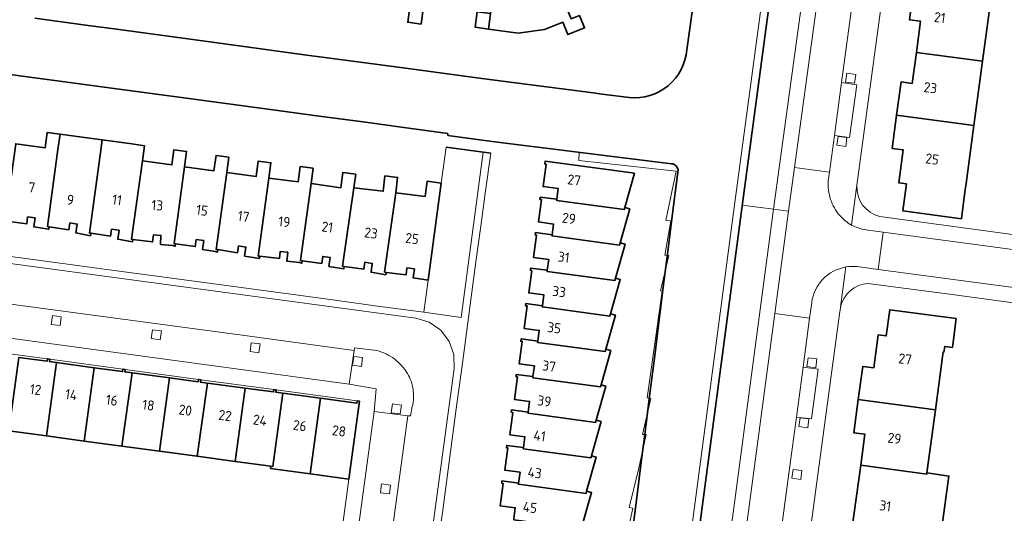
# Model space of a CAD drawing. Extents: x 150256 to 156914, y 461459 to 469481.
# Tile 612 of 656: x 154262 to 154393, y 468196 to 468262. Entities that reach past the tile are written whole.
import ezdxf
from ezdxf.enums import TextEntityAlignment as Align

# ---------------------------------------------------------------- set-up
doc = ezdxf.new("R2010")
doc.units = 0
doc.header["$LTSCALE"] = 0.75
for name, color, linetype, lineweight in [('B-RO-GK-BESCHOEIING-G', 251, 'GK-BESCHOEIING', 35), ('B-RO-GK-KADEMUUR-G', 251, 'CONTINUOUS', 35), ('B-RO-GR-GROENVOORZIENING-GV', 251, 'CONTINUOUS', 18), ('B-RO-OG-BEBOUWING-GV', 6, 'CONTINUOUS', 35), ('B-RO-OG-BEBOUWING-T18', 1, 'CONTINUOUS', 18), ('B-RO-OG-TERREIN_CULTUURSCHEIDING-GV', 251, 'CONTINUOUS', 18), ('B-RO-OG-WATER_SLOOT-GV', 251, 'CONTINUOUS', 18), ('B-RO-VH-VERHARDING_BETONSTRAATSTEEN-GV', 251, 'CONTINUOUS', 18), ('B-RO-VH-VERHARDING_TEGEL-GV', 251, 'CONTINUOUS', 18)]:
    doc.layers.add(name, color=color, linetype=linetype, lineweight=lineweight)
doc.styles.add('NLCS-ISO-M200-T18', font='NLCS-ISO.ttf', dxfattribs={"height": 360})
doc.linetypes.add('GK-BESCHOEIING', pattern='A,30,-5,[1,NLCS.SHX,S=1,R=0,X=0,Y=0],-5', length=40)

msp = doc.modelspace()

# ---------------------------------------------------------------- linework, layer by layer
at = {"layer": 'B-RO-GK-BESCHOEIING-G'}
for points in [[(154378.689, 468389.137), (154358.384, 468237.805), (154340.823, 468105.216), (154328.358, 468092.75)], [(154378.689, 468389.137), (154358.384, 468237.805), (154340.823, 468105.216), (154328.358, 468092.75)], [(154351.654, 468263.492), (154350.951, 468258.433)], [(154351.654, 468263.492), (154350.951, 468258.433)], [(154270.742, 468261.698), (154263.6, 468262.669)], [(154270.742, 468261.698), (154263.6, 468262.669)], [(154274.241, 468261.222), (154270.742, 468261.698)], [(154274.241, 468261.222), (154270.742, 468261.698)], [(154277.843, 468260.731), (154274.241, 468261.222)], [(154277.843, 468260.731), (154274.241, 468261.222)], [(154285.063, 468259.747), (154277.843, 468260.731)], [(154285.063, 468259.747), (154277.843, 468260.731)], [(154292.242, 468258.769), (154285.063, 468259.747)], [(154292.242, 468258.769), (154285.063, 468259.747)], [(154299.381, 468257.798), (154292.242, 468258.769)], [(154299.381, 468257.798), (154292.242, 468258.769)], [(154306.491, 468256.851), (154299.381, 468257.798)], [(154306.491, 468256.851), (154299.381, 468257.798)], [(154313.624, 468255.901), (154306.491, 468256.851)], [(154313.624, 468255.901), (154306.491, 468256.851)], [(154262.263, 468254.847), (154256.611, 468255.612)], [(154262.263, 468254.847), (154256.611, 468255.612)], [(154323.499, 468254.586), (154313.624, 468255.901)], [(154323.499, 468254.586), (154313.624, 468255.901)], [(154267.914, 468254.083), (154262.263, 468254.847)], [(154267.914, 468254.083), (154262.263, 468254.847)], [(154273.545, 468253.321), (154267.914, 468254.083)], [(154273.545, 468253.321), (154267.914, 468254.083)], [(154338.406, 468252.636), (154323.499, 468254.586)], [(154338.406, 468252.636), (154323.499, 468254.586)], [(154279.244, 468252.555), (154273.545, 468253.321)], [(154279.244, 468252.555), (154273.545, 468253.321)], [(154284.893, 468251.796), (154279.244, 468252.555)], [(154284.893, 468251.796), (154279.244, 468252.555)], [(154339.587, 468252.482), (154338.406, 468252.636)], [(154339.587, 468252.482), (154338.406, 468252.636)], [(154343.236, 468252.011), (154339.587, 468252.482)], [(154343.236, 468252.011), (154339.587, 468252.482)], [(154290.516, 468251.041), (154284.893, 468251.796)], [(154290.516, 468251.041), (154284.893, 468251.796)], [(154296.134, 468250.287), (154290.516, 468251.041)], [(154296.134, 468250.287), (154290.516, 468251.041)], [(154301.682, 468249.542), (154296.134, 468250.287)], [(154301.682, 468249.542), (154296.134, 468250.287)], [(154307.562, 468248.752), (154301.682, 468249.542)], [(154307.562, 468248.752), (154301.682, 468249.542)], [(154313.046, 468248.015), (154307.562, 468248.752)], [(154313.046, 468248.015), (154307.562, 468248.752)], [(154318.946, 468247.223), (154313.046, 468248.015)], [(154318.946, 468247.223), (154313.046, 468248.015)], [(154324.858, 468246.122), (154348.875, 468243.146)], [(154324.858, 468246.122), (154348.875, 468243.146)], [(154324.664, 468244.565), (154318.694, 468245.349)], [(154324.664, 468244.565), (154318.694, 468245.349)], [(154348.875, 468243.146), (154349.128, 468243.114), (154349.519, 468242.868), (154349.765, 468242.376), (154349.742, 468242.031)], [(154348.875, 468243.146), (154349.128, 468243.114), (154349.519, 468242.868), (154349.765, 468242.376), (154349.742, 468242.031)], [(154348.998, 468236.135), (154349.742, 468242.031)], [(154348.998, 468236.135), (154349.742, 468242.031)], [(154348.397, 468231.373), (154348.998, 468236.135)], [(154348.397, 468231.373), (154348.998, 468236.135)], [(154347.796, 468226.611), (154348.397, 468231.373)], [(154347.796, 468226.611), (154348.397, 468231.373)], [(154347.195, 468221.849), (154347.796, 468226.611)], [(154347.195, 468221.849), (154347.796, 468226.611)], [(154346.594, 468217.088), (154347.195, 468221.849)], [(154346.594, 468217.088), (154347.195, 468221.849)], [(154345.993, 468212.326), (154346.594, 468217.088)], [(154345.993, 468212.326), (154346.594, 468217.088)], [(154345.392, 468207.564), (154345.993, 468212.326)], [(154345.392, 468207.564), (154345.993, 468212.326)], [(154344.791, 468202.802), (154345.392, 468207.564)], [(154344.791, 468202.802), (154345.392, 468207.564)], [(154344.186, 468198.041), (154344.791, 468202.802)], [(154344.186, 468198.041), (154344.791, 468202.802)], [(154343.58, 468193.28), (154344.186, 468198.041)], [(154343.58, 468193.28), (154344.186, 468198.041)]]:
    msp.add_lwpolyline(points, dxfattribs=at)
msp.add_lwpolyline([(154343.236, 468252.011, 0.4171301), (154350.951, 468258.433)], format="xyb", dxfattribs=at)
msp.add_lwpolyline([(154343.236, 468252.011, 0.4171301), (154350.951, 468258.433)], format="xyb", dxfattribs=at)
at = {"layer": 'B-RO-GK-KADEMUUR-G'}
for points in [[(154318.946, 468247.223), (154318.908, 468246.921)], [(154318.946, 468247.223), (154318.908, 468246.921)], [(154318.908, 468246.921), (154324.858, 468246.122)], [(154318.908, 468246.921), (154324.858, 468246.122)]]:
    msp.add_lwpolyline(points, dxfattribs=at)
at = {"layer": 'B-RO-GR-GROENVOORZIENING-GV'}
for points in [[(154372.224, 468254.092), (154373.413, 468253.932), (154373.574, 468255.121), (154372.385, 468255.281)], [(154372.224, 468254.092), (154373.413, 468253.932), (154373.574, 468255.121), (154372.385, 468255.281)], [(154371.039, 468245.62), (154372.228, 468245.46), (154372.388, 468246.649), (154371.199, 468246.809)], [(154371.039, 468245.62), (154372.228, 468245.46), (154372.388, 468246.649), (154371.199, 468246.809)], [(154266.977, 468221.451), (154267.129, 468222.641), (154265.939, 468222.794), (154265.787, 468221.604)], [(154266.977, 468221.451), (154267.129, 468222.641), (154265.939, 468222.794), (154265.787, 468221.604)], [(154280.389, 468219.556), (154280.542, 468220.746), (154279.352, 468220.898), (154279.199, 468219.708)], [(154280.389, 468219.556), (154280.542, 468220.746), (154279.352, 468220.898), (154279.199, 468219.708)], [(154293.624, 468217.817), (154293.776, 468219.007), (154292.586, 468219.16), (154292.434, 468217.97)], [(154293.624, 468217.817), (154293.776, 468219.007), (154292.586, 468219.16), (154292.434, 468217.97)], [(154307.356, 468215.986), (154307.508, 468217.176), (154306.318, 468217.329), (154306.166, 468216.139)], [(154307.356, 468215.986), (154307.508, 468217.176), (154306.318, 468217.329), (154306.166, 468216.139)], [(154367.029, 468215.949), (154368.218, 468215.789), (154368.378, 468216.978), (154367.189, 468217.138)], [(154367.029, 468215.949), (154368.218, 468215.789), (154368.378, 468216.978), (154367.189, 468217.138)], [(154312.544, 468209.612), (154312.696, 468210.802), (154311.506, 468210.955), (154311.354, 468209.765)], [(154312.544, 468209.612), (154312.696, 468210.802), (154311.506, 468210.955), (154311.354, 468209.765)], [(154365.946, 468207.907), (154367.135, 468207.747), (154367.295, 468208.936), (154366.106, 468209.096)], [(154365.946, 468207.907), (154367.135, 468207.747), (154367.295, 468208.936), (154366.106, 468209.096)], [(154365.022, 468200.981), (154366.211, 468200.82), (154366.371, 468202.009), (154365.182, 468202.169)], [(154365.022, 468200.981), (154366.211, 468200.82), (154366.371, 468202.009), (154365.182, 468202.169)], [(154311.096, 468198.875), (154311.249, 468200.065), (154310.059, 468200.217), (154309.906, 468199.027)], [(154311.096, 468198.875), (154311.249, 468200.065), (154310.059, 468200.217), (154309.906, 468199.027)]]:
    msp.add_lwpolyline(points, close=True, dxfattribs=at)
at = {"layer": 'B-RO-OG-BEBOUWING-GV'}
for points in [[(154315.813, 468265.345), (154314.919, 468265.466), (154315.898, 468272.73), (154315.64, 468272.765), (154312.254, 468273.223), (154312.651, 468276.155), (154308.908, 468276.661), (154308.511, 468273.731), (154308.769, 468273.696), (154307.784, 468266.429), (154308.678, 468266.308), (154314.024, 468265.586), (154313.555, 468262.12), (154315.343, 468261.879)], [(154315.813, 468265.345), (154314.919, 468265.466), (154315.898, 468272.73), (154315.64, 468272.765), (154312.254, 468273.223), (154312.651, 468276.155), (154308.908, 468276.661), (154308.511, 468273.731), (154308.769, 468273.696), (154307.784, 468266.429), (154308.678, 468266.308), (154314.024, 468265.586), (154313.555, 468262.12), (154315.343, 468261.879)], [(154331.833, 468271.345), (154329.472, 468270.384), (154329.083, 468267.468), (154325.277, 468267.973), (154324.656, 468263.296), (154324.379, 468261.21), (154328.342, 468260.674), (154331.883, 468261.125), (154334.331, 468262.126), (154335.014, 468260.453), (154337.235, 468261.361), (154336.553, 468263.036), (154335.437, 468262.578)], [(154331.833, 468271.345), (154329.472, 468270.384), (154329.083, 468267.468), (154325.277, 468267.973), (154324.656, 468263.296), (154324.379, 468261.21), (154328.342, 468260.674), (154331.883, 468261.125), (154334.331, 468262.126), (154335.014, 468260.453), (154337.235, 468261.361), (154336.553, 468263.036), (154335.437, 468262.578)], [(154391.727, 468265.497), (154381.362, 468266.894), (154380.762, 468262.448), (154382.259, 468262.247), (154381.7, 468258.079), (154390.566, 468256.884)], [(154391.727, 468265.497), (154381.362, 468266.894), (154380.762, 468262.448), (154382.259, 468262.247), (154381.7, 468258.079), (154390.566, 468256.884)], [(154324.656, 468263.296), (154322.873, 468263.532), (154322.601, 468261.45), (154324.379, 468261.21)], [(154324.656, 468263.296), (154322.873, 468263.532), (154322.601, 468261.45), (154324.379, 468261.21)], [(154379.048, 468249.659), (154389.403, 468248.263), (154390.566, 468256.884), (154381.7, 468258.079), (154381.141, 468253.909), (154379.645, 468254.109)], [(154379.048, 468249.659), (154389.403, 468248.263), (154390.566, 468256.884), (154381.7, 468258.079), (154381.141, 468253.909), (154379.645, 468254.109)], [(154389.403, 468248.263), (154379.048, 468249.659), (154378.451, 468245.206), (154379.948, 468245.003), (154379.352, 468240.588), (154380.353, 468240.452), (154379.867, 468236.855), (154387.721, 468235.785), (154388.206, 468239.382), (154388.354, 468240.481)], [(154389.403, 468248.263), (154379.048, 468249.659), (154378.451, 468245.206), (154379.948, 468245.003), (154379.352, 468240.588), (154380.353, 468240.452), (154379.867, 468236.855), (154387.721, 468235.785), (154388.206, 468239.382), (154388.354, 468240.481)], [(154265.516, 468234.7), (154265.302, 468234.733), (154266.695, 468245.068), (154266.971, 468247.108), (154265.259, 468247.34), (154264.983, 468245.3), (154261.044, 468245.833), (154259.637, 468235.46), (154259.857, 468235.431), (154262.505, 468235.086), (154262.626, 468236.018), (154263.629, 468235.89), (154263.48, 468234.69), (154265.162, 468234.441), (154265.465, 468234.374)], [(154265.516, 468234.7), (154265.302, 468234.733), (154266.695, 468245.068), (154266.971, 468247.108), (154265.259, 468247.34), (154264.983, 468245.3), (154261.044, 468245.833), (154259.637, 468235.46), (154259.857, 468235.431), (154262.505, 468235.086), (154262.626, 468236.018), (154263.629, 468235.89), (154263.48, 468234.69), (154265.162, 468234.441), (154265.465, 468234.374)], [(154266.695, 468245.068), (154265.302, 468234.733), (154265.516, 468234.7), (154268.142, 468234.29), (154268.286, 468235.218), (154269.283, 468235.063), (154269.097, 468233.868), (154271.072, 468233.502), (154271.12, 468233.828), (154270.91, 468233.859), (154272.346, 468244.304), (154272.624, 468246.344), (154270.92, 468246.574), (154266.971, 468247.108)], [(154266.695, 468245.068), (154265.302, 468234.733), (154265.516, 468234.7), (154268.142, 468234.29), (154268.286, 468235.218), (154269.283, 468235.063), (154269.097, 468233.868), (154271.072, 468233.502), (154271.12, 468233.828), (154270.91, 468233.859), (154272.346, 468244.304), (154272.624, 468246.344), (154270.92, 468246.574), (154266.971, 468247.108)], [(154272.346, 468244.304), (154270.91, 468233.859), (154271.12, 468233.828), (154273.75, 468233.442), (154273.886, 468234.371), (154274.884, 468234.225), (154274.709, 468233.029), (154276.688, 468232.683), (154276.73, 468233.01), (154276.526, 468233.036), (154278.005, 468243.531), (154278.285, 468245.57), (154276.573, 468245.805), (154272.624, 468246.344)], [(154272.346, 468244.304), (154270.91, 468233.859), (154271.12, 468233.828), (154273.75, 468233.442), (154273.886, 468234.371), (154274.884, 468234.225), (154274.709, 468233.029), (154276.688, 468232.683), (154276.73, 468233.01), (154276.526, 468233.036), (154278.005, 468243.531), (154278.285, 468245.57), (154276.573, 468245.805), (154272.624, 468246.344)], [(154282.457, 468232.424), (154282.241, 468232.455), (154283.656, 468242.754), (154283.935, 468244.793), (154282.233, 468245.027), (154281.953, 468242.988), (154278.005, 468243.531), (154276.526, 468233.036), (154276.73, 468233.01), (154279.366, 468232.672), (154279.485, 468233.603), (154280.493, 468233.532), (154280.408, 468232.325), (154282.101, 468232.175), (154282.408, 468232.098)], [(154282.457, 468232.424), (154282.241, 468232.455), (154283.656, 468242.754), (154283.935, 468244.793), (154282.233, 468245.027), (154281.953, 468242.988), (154278.005, 468243.531), (154276.526, 468233.036), (154276.73, 468233.01), (154279.366, 468232.672), (154279.485, 468233.603), (154280.493, 468233.532), (154280.408, 468232.325), (154282.101, 468232.175), (154282.408, 468232.098)], [(154288.107, 468231.632), (154287.884, 468231.668), (154289.3, 468241.985), (154289.574, 468244.025), (154287.872, 468244.255), (154287.595, 468242.216), (154283.656, 468242.754), (154282.241, 468232.455), (154282.457, 468232.424), (154285.092, 468232.047), (154285.225, 468232.977), (154286.219, 468232.84), (154286.061, 468231.642), (154287.746, 468231.398), (154288.051, 468231.306)], [(154288.107, 468231.632), (154287.884, 468231.668), (154289.3, 468241.985), (154289.574, 468244.025), (154287.872, 468244.255), (154287.595, 468242.216), (154283.656, 468242.754), (154282.241, 468232.455), (154282.457, 468232.424), (154285.092, 468232.047), (154285.225, 468232.977), (154286.219, 468232.84), (154286.061, 468231.642), (154287.746, 468231.398), (154288.051, 468231.306)], [(154289.3, 468241.985), (154287.884, 468231.668), (154288.107, 468231.632), (154290.736, 468231.204), (154290.886, 468232.131), (154291.878, 468231.976), (154291.697, 468230.78), (154293.686, 468230.428), (154293.725, 468230.755), (154293.517, 468230.778), (154294.959, 468241.231), (154295.224, 468243.273), (154293.521, 468243.496), (154293.25, 468241.456)], [(154289.3, 468241.985), (154287.884, 468231.668), (154288.107, 468231.632), (154290.736, 468231.204), (154290.886, 468232.131), (154291.878, 468231.976), (154291.697, 468230.78), (154293.686, 468230.428), (154293.725, 468230.755), (154293.517, 468230.778), (154294.959, 468241.231), (154295.224, 468243.273), (154293.521, 468243.496), (154293.25, 468241.456)], [(154333.53, 468238.382), (154333.509, 468238.23), (154342.569, 468237.005), (154342.652, 468237.301), (154343.926, 468241.865), (154331.947, 468243.486), (154331.899, 468243.128), (154332.097, 468243.102), (154331.693, 468240.097), (154333.725, 468239.824)], [(154333.53, 468238.382), (154333.509, 468238.23), (154342.569, 468237.005), (154342.652, 468237.301), (154343.926, 468241.865), (154331.947, 468243.486), (154331.899, 468243.128), (154332.097, 468243.102), (154331.693, 468240.097), (154333.725, 468239.824)], [(154299.401, 468230.142), (154299.188, 468230.171), (154300.624, 468240.512), (154300.863, 468242.55), (154299.152, 468242.765), (154298.892, 468240.724), (154294.959, 468241.231), (154293.517, 468230.778), (154293.725, 468230.755), (154296.373, 468230.462), (154296.476, 468231.397), (154297.475, 468231.292), (154297.355, 468230.089), (154299.048, 468229.89), (154299.355, 468229.816)], [(154299.401, 468230.142), (154299.188, 468230.171), (154300.624, 468240.512), (154300.863, 468242.55), (154299.152, 468242.765), (154298.892, 468240.724), (154294.959, 468241.231), (154293.517, 468230.778), (154293.725, 468230.755), (154296.373, 468230.462), (154296.476, 468231.397), (154297.475, 468231.292), (154297.355, 468230.089), (154299.048, 468229.89), (154299.355, 468229.816)], [(154305.036, 468229.385), (154304.824, 468229.415), (154306.325, 468239.937), (154306.578, 468241.739), (154304.868, 468241.979), (154304.576, 468239.936), (154300.624, 468240.512), (154299.188, 468230.171), (154299.401, 468230.142), (154302.037, 468229.783), (154302.163, 468230.714), (154303.156, 468230.582), (154303, 468229.383), (154304.987, 468229.058)], [(154305.036, 468229.385), (154304.824, 468229.415), (154306.325, 468239.937), (154306.578, 468241.739), (154304.868, 468241.979), (154304.576, 468239.936), (154300.624, 468240.512), (154299.188, 468230.171), (154299.401, 468230.142), (154302.037, 468229.783), (154302.163, 468230.714), (154303.156, 468230.582), (154303, 468229.383), (154304.987, 468229.058)], [(154306.325, 468239.937), (154304.824, 468229.415), (154305.036, 468229.385), (154307.669, 468229.006), (154307.803, 468229.936), (154308.804, 468229.795), (154308.639, 468228.597), (154310.635, 468228.262), (154310.679, 468228.589), (154310.46, 468228.617), (154311.943, 468239.262), (154312.201, 468241.308), (154310.496, 468241.509), (154310.268, 468239.458)], [(154306.325, 468239.937), (154304.824, 468229.415), (154305.036, 468229.385), (154307.669, 468229.006), (154307.803, 468229.936), (154308.804, 468229.795), (154308.639, 468228.597), (154310.635, 468228.262), (154310.679, 468228.589), (154310.46, 468228.617), (154311.943, 468239.262), (154312.201, 468241.308), (154310.496, 468241.509), (154310.268, 468239.458)], [(154316.296, 468227.536), (154318.047, 468240.54), (154316.146, 468240.794), (154315.882, 468238.757), (154311.943, 468239.262), (154310.46, 468228.617), (154310.679, 468228.589), (154313.327, 468228.244), (154313.448, 468229.176), (154314.451, 468229.048), (154314.302, 468227.848)], [(154316.296, 468227.536), (154318.047, 468240.54), (154316.146, 468240.794), (154315.882, 468238.757), (154311.943, 468239.262), (154310.46, 468228.617), (154310.679, 468228.589), (154313.327, 468228.244), (154313.448, 468229.176), (154314.451, 468229.048), (154314.302, 468227.848)], [(154342.652, 468237.301), (154342.569, 468237.005), (154333.509, 468238.23), (154333.53, 468238.382), (154331.3, 468238.681), (154331.259, 468238.374), (154331.457, 468238.347), (154331.053, 468235.342), (154333.085, 468235.069), (154332.89, 468233.627), (154332.869, 468233.474), (154341.927, 468232.249), (154342.011, 468232.547), (154343.305, 468237.113)], [(154342.652, 468237.301), (154342.569, 468237.005), (154333.509, 468238.23), (154333.53, 468238.382), (154331.3, 468238.681), (154331.259, 468238.374), (154331.457, 468238.347), (154331.053, 468235.342), (154333.085, 468235.069), (154332.89, 468233.627), (154332.869, 468233.474), (154341.927, 468232.249), (154342.011, 468232.547), (154343.305, 468237.113)], [(154342.011, 468232.547), (154341.927, 468232.249), (154332.869, 468233.474), (154332.89, 468233.627), (154330.66, 468233.926), (154330.619, 468233.618), (154330.817, 468233.591), (154330.413, 468230.586), (154332.445, 468230.313), (154332.25, 468228.871), (154332.229, 468228.718), (154341.287, 468227.492), (154341.373, 468227.797), (154342.665, 468232.364)], [(154342.011, 468232.547), (154341.927, 468232.249), (154332.869, 468233.474), (154332.89, 468233.627), (154330.66, 468233.926), (154330.619, 468233.618), (154330.817, 468233.591), (154330.413, 468230.586), (154332.445, 468230.313), (154332.25, 468228.871), (154332.229, 468228.718), (154341.287, 468227.492), (154341.373, 468227.797), (154342.665, 468232.364)], [(154331.61, 468224.116), (154331.589, 468223.961), (154340.646, 468222.735), (154340.733, 468223.042), (154342.026, 468227.609), (154341.373, 468227.797), (154341.287, 468227.492), (154332.229, 468228.718), (154332.25, 468228.871), (154330.02, 468229.17), (154329.979, 468228.862), (154330.177, 468228.836), (154329.773, 468225.831), (154331.805, 468225.558)], [(154331.61, 468224.116), (154331.589, 468223.961), (154340.646, 468222.735), (154340.733, 468223.042), (154342.026, 468227.609), (154341.373, 468227.797), (154341.287, 468227.492), (154332.229, 468228.718), (154332.25, 468228.871), (154330.02, 468229.17), (154329.979, 468228.862), (154330.177, 468228.836), (154329.773, 468225.831), (154331.805, 468225.558)], [(154340.091, 468218.279), (154341.383, 468222.846), (154340.733, 468223.042), (154340.646, 468222.735), (154331.589, 468223.961), (154331.61, 468224.116), (154329.38, 468224.415), (154329.339, 468224.107), (154329.537, 468224.08), (154329.133, 468221.075), (154331.165, 468220.802), (154330.97, 468219.36), (154330.949, 468219.205), (154340.006, 468217.979)], [(154340.091, 468218.279), (154341.383, 468222.846), (154340.733, 468223.042), (154340.646, 468222.735), (154331.589, 468223.961), (154331.61, 468224.116), (154329.38, 468224.415), (154329.339, 468224.107), (154329.537, 468224.08), (154329.133, 468221.075), (154331.165, 468220.802), (154330.97, 468219.36), (154330.949, 468219.205), (154340.006, 468217.979)], [(154373.907, 468211.542), (154384.241, 468210.138), (154385.288, 468217.918), (154385.397, 468217.903), (154385.498, 468218.658), (154386.528, 468218.52), (154387.044, 468222.386), (154378.123, 468223.575), (154377.654, 468220.057), (154376.593, 468220.198), (154375.994, 468215.783), (154374.505, 468215.986)], [(154373.907, 468211.542), (154384.241, 468210.138), (154385.288, 468217.918), (154385.397, 468217.903), (154385.498, 468218.658), (154386.528, 468218.52), (154387.044, 468222.386), (154378.123, 468223.575), (154377.654, 468220.057), (154376.593, 468220.198), (154375.994, 468215.783), (154374.505, 468215.986)], [(154340.091, 468218.279), (154340.006, 468217.979), (154330.949, 468219.205), (154330.97, 468219.36), (154328.74, 468219.659), (154328.699, 468219.351), (154328.897, 468219.325), (154328.493, 468216.32), (154330.525, 468216.047), (154330.33, 468214.605), (154330.309, 468214.448), (154339.367, 468213.222), (154339.453, 468213.525), (154340.744, 468218.092)], [(154340.091, 468218.279), (154340.006, 468217.979), (154330.949, 468219.205), (154330.97, 468219.36), (154328.74, 468219.659), (154328.699, 468219.351), (154328.897, 468219.325), (154328.493, 468216.32), (154330.525, 468216.047), (154330.33, 468214.605), (154330.309, 468214.448), (154339.367, 468213.222), (154339.453, 468213.525), (154340.744, 468218.092)], [(154266.509, 468216.499), (154265.56, 468216.629), (154265.608, 468216.944), (154265.303, 468217.014), (154265.251, 468216.698), (154261.455, 468217.19), (154260.1, 468207.339), (154265.154, 468206.656)], [(154266.509, 468216.499), (154265.56, 468216.629), (154265.608, 468216.944), (154265.303, 468217.014), (154265.251, 468216.698), (154261.455, 468217.19), (154260.1, 468207.339), (154265.154, 468206.656)], [(154266.509, 468216.499), (154265.154, 468206.656), (154270.208, 468205.972), (154271.561, 468215.806)], [(154266.509, 468216.499), (154265.154, 468206.656), (154270.208, 468205.972), (154271.561, 468215.806)], [(154276.615, 468215.118), (154275.667, 468215.246), (154275.71, 468215.562), (154275.393, 468215.605), (154275.35, 468215.287), (154271.561, 468215.806), (154270.208, 468205.972), (154275.262, 468205.289)], [(154276.615, 468215.118), (154275.667, 468215.246), (154275.71, 468215.562), (154275.393, 468215.605), (154275.35, 468215.287), (154271.561, 468215.806), (154270.208, 468205.972), (154275.262, 468205.289)], [(154281.655, 468214.436), (154276.615, 468215.118), (154275.262, 468205.289), (154280.306, 468204.607)], [(154281.655, 468214.436), (154276.615, 468215.118), (154275.262, 468205.289), (154280.306, 468204.607)], [(154281.655, 468214.436), (154280.306, 468204.607), (154285.36, 468203.924), (154286.709, 468213.751), (154285.777, 468213.877), (154285.82, 468214.193), (154285.504, 468214.239), (154285.46, 468213.922)], [(154281.655, 468214.436), (154280.306, 468204.607), (154285.36, 468203.924), (154286.709, 468213.751), (154285.777, 468213.877), (154285.82, 468214.193), (154285.504, 468214.239), (154285.46, 468213.922)], [(154329.69, 468209.849), (154329.669, 468209.691), (154338.72, 468208.467), (154338.807, 468208.774), (154340.107, 468213.338), (154339.453, 468213.525), (154339.367, 468213.222), (154330.309, 468214.448), (154330.33, 468214.605), (154328.1, 468214.904), (154328.059, 468214.596), (154328.257, 468214.569), (154327.853, 468211.564), (154329.885, 468211.291)], [(154329.69, 468209.849), (154329.669, 468209.691), (154338.72, 468208.467), (154338.807, 468208.774), (154340.107, 468213.338), (154339.453, 468213.525), (154339.367, 468213.222), (154330.309, 468214.448), (154330.33, 468214.605), (154328.1, 468214.904), (154328.059, 468214.596), (154328.257, 468214.569), (154327.853, 468211.564), (154329.885, 468211.291)], [(154291.775, 468213.068), (154286.709, 468213.751), (154285.36, 468203.924), (154290.424, 468203.239)], [(154291.775, 468213.068), (154286.709, 468213.751), (154285.36, 468203.924), (154290.424, 468203.239)], [(154296.832, 468212.384), (154295.9, 468212.51), (154295.943, 468212.827), (154295.627, 468212.872), (154295.582, 468212.555), (154291.775, 468213.068), (154290.424, 468203.239), (154295.217, 468202.591), (154295.479, 468202.556)], [(154296.832, 468212.384), (154295.9, 468212.51), (154295.943, 468212.827), (154295.627, 468212.872), (154295.582, 468212.555), (154291.775, 468213.068), (154290.424, 468203.239), (154295.217, 468202.591), (154295.479, 468202.556)], [(154301.884, 468211.7), (154296.832, 468212.384), (154295.479, 468202.556), (154295.217, 468202.591), (154295.177, 468202.294), (154300.492, 468201.58)], [(154301.884, 468211.7), (154296.832, 468212.384), (154295.479, 468202.556), (154295.217, 468202.591), (154295.177, 468202.294), (154300.492, 468201.58)], [(154306.763, 468211.362), (154306.721, 468211.045), (154301.884, 468211.7), (154300.492, 468201.58), (154305.673, 468200.883), (154307.077, 468211.321)], [(154306.763, 468211.362), (154306.721, 468211.045), (154301.884, 468211.7), (154300.492, 468201.58), (154305.673, 468200.883), (154307.077, 468211.321)], [(154374.24, 468202.727), (154383.082, 468201.525), (154383.105, 468201.696), (154384.241, 468210.138), (154373.907, 468211.542), (154373.307, 468207.083), (154374.803, 468206.881)], [(154374.24, 468202.727), (154383.082, 468201.525), (154383.105, 468201.696), (154384.241, 468210.138), (154373.907, 468211.542), (154373.307, 468207.083), (154374.803, 468206.881)], [(154329.05, 468205.094), (154329.029, 468204.935), (154338.075, 468203.711), (154338.16, 468204.011), (154339.457, 468208.576), (154338.807, 468208.774), (154338.72, 468208.467), (154329.669, 468209.691), (154329.69, 468209.849), (154327.46, 468210.148), (154327.419, 468209.84), (154327.617, 468209.814), (154327.213, 468206.809), (154329.245, 468206.536)], [(154329.05, 468205.094), (154329.029, 468204.935), (154338.075, 468203.711), (154338.16, 468204.011), (154339.457, 468208.576), (154338.807, 468208.774), (154338.72, 468208.467), (154329.669, 468209.691), (154329.69, 468209.849), (154327.46, 468210.148), (154327.419, 468209.84), (154327.617, 468209.814), (154327.213, 468206.809), (154329.245, 468206.536)], [(154337.524, 468199.234), (154338.81, 468203.813), (154338.16, 468204.011), (154338.075, 468203.711), (154329.029, 468204.935), (154329.05, 468205.094), (154326.82, 468205.393), (154326.779, 468205.085), (154326.977, 468205.058), (154326.573, 468202.053), (154328.605, 468201.78), (154328.41, 468200.338), (154328.388, 468200.178), (154337.445, 468198.953)], [(154337.524, 468199.234), (154338.81, 468203.813), (154338.16, 468204.011), (154338.075, 468203.711), (154329.029, 468204.935), (154329.05, 468205.094), (154326.82, 468205.393), (154326.779, 468205.085), (154326.977, 468205.058), (154326.573, 468202.053), (154328.605, 468201.78), (154328.41, 468200.338), (154328.388, 468200.178), (154337.445, 468198.953)], [(154383.105, 468201.696), (154383.082, 468201.525), (154374.24, 468202.727), (154373.072, 468194.097), (154381.92, 468192.894), (154381.906, 468192.785), (154384.86, 468192.437), (154386.051, 468201.275)], [(154383.105, 468201.696), (154383.082, 468201.525), (154374.24, 468202.727), (154373.072, 468194.097), (154381.92, 468192.894), (154381.906, 468192.785), (154384.86, 468192.437), (154386.051, 468201.275)], [(154337.524, 468199.234), (154337.445, 468198.953), (154328.388, 468200.178), (154328.41, 468200.338), (154326.18, 468200.637), (154326.139, 468200.329), (154326.337, 468200.303), (154325.933, 468197.298), (154327.965, 468197.025), (154327.77, 468195.583), (154327.748, 468195.422), (154336.795, 468194.198), (154336.881, 468194.499), (154338.181, 468199.063)], [(154337.524, 468199.234), (154337.445, 468198.953), (154328.388, 468200.178), (154328.41, 468200.338), (154326.18, 468200.637), (154326.139, 468200.329), (154326.337, 468200.303), (154325.933, 468197.298), (154327.965, 468197.025), (154327.77, 468195.583), (154327.748, 468195.422), (154336.795, 468194.198), (154336.881, 468194.499), (154338.181, 468199.063)]]:
    msp.add_lwpolyline(points, close=True, dxfattribs=at)
at = {"layer": 'B-RO-OG-TERREIN_CULTUURSCHEIDING-GV'}
for points in [[(154362.576, 468237.046), (154364.559, 468236.783), (154365.359, 468242.631), (154374.486, 468309.36), (154375.323, 468315.48), (154384.777, 468384.605), (154385.079, 468386.807), (154383.156, 468387.508)], [(154362.576, 468237.046), (154364.559, 468236.783), (154365.359, 468242.631), (154374.486, 468309.36), (154375.323, 468315.48), (154384.777, 468384.605), (154385.079, 468386.807), (154383.156, 468387.508)], [(154364.559, 468236.783), (154362.576, 468237.046), (154346.118, 468113.216), (154345.458, 468112.709), (154344.148, 468103.273), (154342.344, 468101.583), (154339.659, 468099.068), (154337.869, 468097.392), (154325.862, 468086.146), (154325.855, 468086.139), (154326.503, 468085.447), (154327.222, 468084.679), (154346.037, 468102.302), (154346.088, 468102.703), (154347.326, 468111.622), (154347.992, 468112.133), (154354.137, 468158.369), (154356.585, 468176.787), (154362.736, 468223.067), (154364.558, 468236.775)], [(154364.559, 468236.783), (154362.576, 468237.046), (154346.118, 468113.216), (154345.458, 468112.709), (154344.148, 468103.273), (154342.344, 468101.583), (154339.659, 468099.068), (154337.869, 468097.392), (154325.862, 468086.146), (154325.855, 468086.139), (154326.503, 468085.447), (154327.222, 468084.679), (154346.037, 468102.302), (154346.088, 468102.703), (154347.326, 468111.622), (154347.992, 468112.133), (154354.137, 468158.369), (154356.585, 468176.787), (154362.736, 468223.067), (154364.558, 468236.775)]]:
    msp.add_lwpolyline(points, close=True, dxfattribs=at)
at = {"layer": 'B-RO-OG-WATER_SLOOT-GV'}
for points in [[(154325.073, 468094.4), (154326.26, 468092.838), (154327.495, 468092.786), (154328.358, 468092.75), (154339.661, 468104.054), (154357.393, 468237.936), (154377.727, 468389.488), (154369.152, 468392.614), (154368.046, 468384.135), (154367.662, 468381.423), (154364.382, 468358.491), (154363.021, 468347.667), (154364.544, 468347.344), (154362.28, 468330.834), (154360.965, 468331.121), (154359.714, 468323.526), (154356.636, 468301.265), (154355.693, 468293.858), (154355.546, 468292.7), (154353.911, 468279.857), (154353.759, 468278.662), (154351.825, 468264.726), (154351.654, 468263.492), (154350.951, 468258.433)], [(154325.073, 468094.4), (154326.26, 468092.838), (154327.495, 468092.786), (154328.358, 468092.75), (154339.661, 468104.054), (154357.393, 468237.936), (154377.727, 468389.488), (154369.152, 468392.614), (154368.046, 468384.135), (154367.662, 468381.423), (154364.382, 468358.491), (154363.021, 468347.667), (154364.544, 468347.344), (154362.28, 468330.834), (154360.965, 468331.121), (154359.714, 468323.526), (154356.636, 468301.265), (154355.693, 468293.858), (154355.546, 468292.7), (154353.911, 468279.857), (154353.759, 468278.662), (154351.825, 468264.726), (154351.654, 468263.492), (154350.951, 468258.433)], [(154343.236, 468252.011), (154339.587, 468252.482), (154338.406, 468252.636), (154323.499, 468254.586), (154313.624, 468255.901), (154306.491, 468256.851), (154299.381, 468257.798), (154292.242, 468258.769), (154285.063, 468259.747), (154277.843, 468260.731), (154274.241, 468261.222), (154270.742, 468261.698), (154263.6, 468262.669)], [(154343.236, 468252.011), (154339.587, 468252.482), (154338.406, 468252.636), (154323.499, 468254.586), (154313.624, 468255.901), (154306.491, 468256.851), (154299.381, 468257.798), (154292.242, 468258.769), (154285.063, 468259.747), (154277.843, 468260.731), (154274.241, 468261.222), (154270.742, 468261.698), (154263.6, 468262.669)], [(154256.611, 468255.612), (154262.263, 468254.847), (154267.914, 468254.083), (154273.545, 468253.321), (154279.244, 468252.555), (154284.893, 468251.796), (154290.516, 468251.041), (154296.134, 468250.287), (154301.682, 468249.542), (154307.562, 468248.752), (154313.046, 468248.015), (154318.946, 468247.223), (154318.908, 468246.921), (154324.858, 468246.122), (154336.5, 468244.679), (154336.482, 468243.565), (154349.516, 468242.135), (154348.137, 468235.54), (154348.787, 468235.489), (154347.988, 468230.903), (154348.538, 468230.835), (154347.403, 468226.099), (154347.639, 468226.073), (154345.61, 468211.765), (154346.103, 468211.683), (154345.026, 468206.866), (154345.475, 468206.839), (154344.46, 468202.154), (154343.235, 468197.049), (154343.725, 468196.954), (154342.778, 468192.653)], [(154256.611, 468255.612), (154262.263, 468254.847), (154267.914, 468254.083), (154273.545, 468253.321), (154279.244, 468252.555), (154284.893, 468251.796), (154290.516, 468251.041), (154296.134, 468250.287), (154301.682, 468249.542), (154307.562, 468248.752), (154313.046, 468248.015), (154318.946, 468247.223), (154318.908, 468246.921), (154324.858, 468246.122), (154336.5, 468244.679), (154336.482, 468243.565), (154349.516, 468242.135), (154348.137, 468235.54), (154348.787, 468235.489), (154347.988, 468230.903), (154348.538, 468230.835), (154347.403, 468226.099), (154347.639, 468226.073), (154345.61, 468211.765), (154346.103, 468211.683), (154345.026, 468206.866), (154345.475, 468206.839), (154344.46, 468202.154), (154343.235, 468197.049), (154343.725, 468196.954), (154342.778, 468192.653)]]:
    msp.add_lwpolyline(points, dxfattribs=at)
for points in [[(154339.661, 468104.054), (154340.823, 468105.216), (154358.357, 468237.605), (154358.384, 468237.805), (154378.689, 468389.137), (154377.727, 468389.488), (154357.393, 468237.936)], [(154339.661, 468104.054), (154340.823, 468105.216), (154358.357, 468237.605), (154358.384, 468237.805), (154378.689, 468389.137), (154377.727, 468389.488), (154357.393, 468237.936)], [(154378.689, 468389.137), (154358.384, 468237.805), (154358.357, 468237.605), (154362.576, 468237.046), (154383.156, 468387.508), (154382.913, 468387.597), (154380.394, 468388.515)], [(154378.689, 468389.137), (154358.384, 468237.805), (154358.357, 468237.605), (154362.576, 468237.046), (154383.156, 468387.508), (154382.913, 468387.597), (154380.394, 468388.515)], [(154358.357, 468237.605), (154340.823, 468105.216), (154339.661, 468104.054), (154328.358, 468092.75), (154327.495, 468092.786), (154325.813, 468086.4), (154325.862, 468086.146), (154337.869, 468097.392), (154339.659, 468099.068), (154342.344, 468101.583), (154344.148, 468103.273), (154345.458, 468112.709), (154346.118, 468113.216), (154362.576, 468237.046)], [(154358.357, 468237.605), (154340.823, 468105.216), (154339.661, 468104.054), (154328.358, 468092.75), (154327.495, 468092.786), (154325.813, 468086.4), (154325.862, 468086.146), (154337.869, 468097.392), (154339.659, 468099.068), (154342.344, 468101.583), (154344.148, 468103.273), (154345.458, 468112.709), (154346.118, 468113.216), (154362.576, 468237.046)]]:
    msp.add_lwpolyline(points, close=True, dxfattribs=at)
msp.add_lwpolyline([(154350.951, 468258.433, -0.4171301), (154343.236, 468252.011)], format="xyb", dxfattribs=at)
msp.add_lwpolyline([(154350.951, 468258.433, -0.4171301), (154343.236, 468252.011)], format="xyb", dxfattribs=at)
at = {"layer": 'B-RO-VH-VERHARDING_BETONSTRAATSTEEN-GV'}
for points in [[(154373.007, 468234.93), (154373.732, 468240.266), (154373.734, 468240.298), (154382.925, 468308.253), (154389.949, 468360.193), (154389.955, 468360.249), (154390.077, 468361.416), (154390.08, 468361.439), (154393.15, 468383.496)], [(154373.007, 468234.93), (154373.732, 468240.266), (154373.734, 468240.298), (154382.925, 468308.253), (154389.949, 468360.193), (154389.955, 468360.249), (154390.077, 468361.416), (154390.08, 468361.439), (154393.15, 468383.496)], [(154373.109, 468264.596), (154371.681, 468254.027), (154373.705, 468253.742), (154372.736, 468246.684), (154370.723, 468246.942), (154370.058, 468242.022), (154369.9, 468240.851)], [(154373.109, 468264.596), (154371.681, 468254.027), (154373.705, 468253.742), (154372.736, 468246.684), (154370.723, 468246.942), (154370.058, 468242.022), (154369.9, 468240.851)], [(154317.594, 468191.953), (154318.233, 468196.71), (154318.872, 468201.466), (154319.51, 468206.223), (154320.148, 468210.98), (154320.785, 468215.737), (154321.423, 468220.494), (154322.06, 468225.251), (154322.698, 468230.008), (154323.335, 468234.764), (154323.973, 468239.521), (154324.664, 468244.565), (154323.678, 468244.694), (154320.696, 468222.555), (154315.716, 468223.231), (154309.821, 468224.029), (154304.165, 468224.794), (154298.548, 468225.554), (154292.902, 468226.318), (154287.255, 468227.082), (154281.608, 468227.846), (154275.903, 468228.618), (154272.861, 468229.029), (154270.293, 468229.378), (154264.683, 468230.142), (154259.02, 468230.913)], [(154317.594, 468191.953), (154318.233, 468196.71), (154318.872, 468201.466), (154319.51, 468206.223), (154320.148, 468210.98), (154320.785, 468215.737), (154321.423, 468220.494), (154322.06, 468225.251), (154322.698, 468230.008), (154323.335, 468234.764), (154323.973, 468239.521), (154324.664, 468244.565), (154323.678, 468244.694), (154320.696, 468222.555), (154315.716, 468223.231), (154309.821, 468224.029), (154304.165, 468224.794), (154298.548, 468225.554), (154292.902, 468226.318), (154287.255, 468227.082), (154281.608, 468227.846), (154275.903, 468228.618), (154272.861, 468229.029), (154270.293, 468229.378), (154264.683, 468230.142), (154259.02, 468230.913)], [(154369.9, 468240.851), (154370.058, 468242.022), (154365.359, 468242.631), (154364.559, 468236.783), (154364.558, 468236.775), (154362.736, 468223.067), (154367.393, 468222.44), (154367.672, 468224.525)], [(154369.9, 468240.851), (154370.058, 468242.022), (154365.359, 468242.631), (154364.559, 468236.783), (154364.558, 468236.775), (154362.736, 468223.067), (154367.393, 468222.44), (154367.672, 468224.525)], [(154373.732, 468240.266), (154373.007, 468234.93), (154373.152, 468234.854)], [(154373.732, 468240.266), (154373.007, 468234.93), (154373.152, 468234.854)], [(154429.588, 468233.064), (154429.633, 468233.918), (154423.037, 468234.813), (154414.878, 468235.925), (154401.972, 468237.654), (154400.768, 468237.818), (154400.746, 468237.656), (154400.139, 468232.904), (154376.799, 468236.064)], [(154429.588, 468233.064), (154429.633, 468233.918), (154423.037, 468234.813), (154414.878, 468235.925), (154401.972, 468237.654), (154400.768, 468237.818), (154400.746, 468237.656), (154400.139, 468232.904), (154376.799, 468236.064)], [(154373.152, 468234.854), (154373.007, 468234.93)], [(154373.152, 468234.854), (154373.007, 468234.93)], [(154373.775, 468229.358), (154376.563, 468228.987), (154377.234, 468233.995), (154375.25, 468234.262)], [(154373.775, 468229.358), (154376.563, 468228.987), (154377.234, 468233.995), (154375.25, 468234.262)], [(154375.25, 468234.262), (154377.234, 468233.995), (154402.926, 468230.539), (154402.978, 468230.929)], [(154375.25, 468234.262), (154377.234, 468233.995), (154402.926, 468230.539), (154402.978, 468230.929)], [(154422.738, 468227.844), (154419.272, 468228.336), (154419.306, 468228.73), (154402.978, 468230.929), (154402.926, 468230.539), (154377.234, 468233.995), (154376.563, 468228.987), (154426.997, 468222.269)], [(154422.738, 468227.844), (154419.272, 468228.336), (154419.306, 468228.73), (154402.978, 468230.929), (154402.926, 468230.539), (154377.234, 468233.995), (154376.563, 468228.987), (154426.997, 468222.269)], [(154228.776, 468160.342), (154304.874, 468150.084), (154306.749, 468150.129), (154308.518, 468150.751), (154310.012, 468151.889), (154311.078, 468153.431), (154311.62, 468155.231), (154316.029, 468187.938), (154319.772, 468215.68), (154319.727, 468217.56), (154319.105, 468219.329), (154317.967, 468220.822), (154316.42, 468221.889), (154314.625, 468222.431), (154241.691, 468232.262)], [(154241.691, 468232.262), (154314.625, 468222.431), (154316.42, 468221.889), (154317.967, 468220.822), (154319.105, 468219.329), (154319.727, 468217.56), (154319.772, 468215.68), (154316.029, 468187.938), (154311.62, 468155.231), (154311.078, 468153.431), (154310.012, 468151.889), (154308.518, 468150.751), (154306.749, 468150.129), (154304.874, 468150.084), (154228.776, 468160.342)], [(154228.776, 468160.342), (154304.874, 468150.084), (154306.749, 468150.129), (154308.518, 468150.751), (154310.012, 468151.889), (154311.078, 468153.431), (154311.62, 468155.231), (154316.029, 468187.938), (154319.772, 468215.68), (154319.727, 468217.56), (154319.105, 468219.329), (154317.967, 468220.822), (154316.42, 468221.889), (154314.625, 468222.431), (154241.691, 468232.262)], [(154241.691, 468232.262), (154314.625, 468222.431), (154316.42, 468221.889), (154317.967, 468220.822), (154319.105, 468219.329), (154319.727, 468217.56), (154319.772, 468215.68), (154316.029, 468187.938), (154311.62, 468155.231), (154311.078, 468153.431), (154310.012, 468151.889), (154308.518, 468150.751), (154306.749, 468150.129), (154304.874, 468150.084), (154228.776, 468160.342)], [(154372.265, 468229.306), (154371.54, 468223.919)], [(154371.54, 468223.919), (154372.265, 468229.306)], [(154372.265, 468229.306), (154371.54, 468223.919)], [(154371.54, 468223.919), (154372.265, 468229.306)], [(154426.997, 468222.269), (154376.563, 468228.987), (154373.775, 468229.358)], [(154426.997, 468222.269), (154376.563, 468228.987), (154373.775, 468229.358)], [(154240.998, 468226.924), (154291.38, 468220.151), (154306.382, 468218.118), (154306.428, 468218.477), (154309.408, 468218.104)], [(154240.998, 468226.924), (154291.38, 468220.151), (154306.382, 468218.118), (154306.428, 468218.477), (154309.408, 468218.104)], [(154375.21, 468227.111), (154386.495, 468225.614), (154397.675, 468224.118), (154398.278, 468224.041), (154398.877, 468223.964), (154407.749, 468222.776), (154416.372, 468221.621), (154420.483, 468221.071)], [(154375.21, 468227.111), (154386.495, 468225.614), (154397.675, 468224.118), (154398.278, 468224.041), (154398.877, 468223.964), (154407.749, 468222.776), (154416.372, 468221.621), (154420.483, 468221.071)], [(154367.672, 468224.525), (154367.393, 468222.44), (154366.518, 468215.898), (154368.549, 468215.622), (154367.638, 468208.947), (154365.616, 468209.173), (154364.83, 468203.296), (154363.035, 468189.964), (154365.043, 468189.649), (154364.114, 468182.653), (154362.09, 468182.947), (154361.173, 468176.133), (154360.923, 468174.274)], [(154367.672, 468224.525), (154367.393, 468222.44), (154366.518, 468215.898), (154368.549, 468215.622), (154367.638, 468208.947), (154365.616, 468209.173), (154364.83, 468203.296), (154363.035, 468189.964), (154365.043, 468189.649), (154364.114, 468182.653), (154362.09, 468182.947), (154361.173, 468176.133), (154360.923, 468174.274)], [(154364.208, 468169.319), (154365.192, 468169.208), (154365.264, 468169.586), (154365.458, 468169.572), (154365.835, 468169.521), (154366.441, 468174.019), (154366.46, 468174.164), (154366.723, 468176.108), (154365.105, 468176.326), (154366.44, 468186.218), (154367.604, 468194.84), (154368.769, 468203.471), (154369.931, 468212.083), (154371.458, 468223.341)], [(154364.208, 468169.319), (154365.192, 468169.208), (154365.264, 468169.586), (154365.458, 468169.572), (154365.835, 468169.521), (154366.441, 468174.019), (154366.46, 468174.164), (154366.723, 468176.108), (154365.105, 468176.326), (154366.44, 468186.218), (154367.604, 468194.84), (154368.769, 468203.471), (154369.931, 468212.083), (154371.458, 468223.341)], [(154309.408, 468218.104), (154306.428, 468218.477), (154306.382, 468218.118), (154305.719, 468213.619), (154309.327, 468212.987), (154309.06, 468209.949)], [(154309.408, 468218.104), (154306.428, 468218.477), (154306.382, 468218.118), (154305.719, 468213.619), (154309.327, 468212.987), (154309.06, 468209.949)], [(154314.161, 468210.607), (154313.945, 468209.336), (154313.554, 468209.372), (154310.745, 468188.632), (154311.165, 468188.577), (154310.621, 468184.569), (154310.229, 468184.618), (154307.355, 468163.409)], [(154314.161, 468210.607), (154313.945, 468209.336), (154313.554, 468209.372), (154310.745, 468188.632), (154311.165, 468188.577), (154310.621, 468184.569), (154310.229, 468184.618), (154307.355, 468163.409)], [(154309.06, 468209.949), (154313.554, 468209.372), (154313.945, 468209.336), (154314.161, 468210.607)], [(154309.06, 468209.949), (154313.554, 468209.372), (154313.945, 468209.336), (154314.161, 468210.607)]]:
    msp.add_lwpolyline(points, dxfattribs=at)
for points in [[(154371.681, 468254.027), (154373.109, 468264.596), (154374.01, 468271.267), (154374.481, 468274.753), (154375.46, 468282.013), (154376.374, 468288.791), (154377.804, 468299.404), (154378.709, 468306.12), (154379.066, 468308.76), (154374.486, 468309.36), (154365.359, 468242.631), (154370.058, 468242.022), (154370.723, 468246.942)], [(154371.681, 468254.027), (154373.109, 468264.596), (154374.01, 468271.267), (154374.481, 468274.753), (154375.46, 468282.013), (154376.374, 468288.791), (154377.804, 468299.404), (154378.709, 468306.12), (154379.066, 468308.76), (154374.486, 468309.36), (154365.359, 468242.631), (154370.058, 468242.022), (154370.723, 468246.942)], [(154372.224, 468254.092), (154372.385, 468255.281), (154373.574, 468255.121), (154373.413, 468253.932)], [(154372.224, 468254.092), (154372.385, 468255.281), (154373.574, 468255.121), (154373.413, 468253.932)], [(154370.723, 468246.942), (154372.736, 468246.684), (154373.705, 468253.742), (154371.681, 468254.027)], [(154370.723, 468246.942), (154372.736, 468246.684), (154373.705, 468253.742), (154371.681, 468254.027)], [(154371.039, 468245.62), (154371.199, 468246.809), (154372.388, 468246.649), (154372.228, 468245.46)], [(154371.039, 468245.62), (154371.199, 468246.809), (154372.388, 468246.649), (154372.228, 468245.46)], [(154318.047, 468240.54), (154316.296, 468227.536), (154315.716, 468223.231), (154320.696, 468222.555), (154323.678, 468244.694), (154318.694, 468245.349)], [(154318.047, 468240.54), (154316.296, 468227.536), (154315.716, 468223.231), (154320.696, 468222.555), (154323.678, 468244.694), (154318.694, 468245.349)], [(154365.616, 468209.173), (154366.518, 468215.898), (154367.393, 468222.44), (154362.736, 468223.067), (154356.585, 468176.787), (154361.173, 468176.133), (154362.09, 468182.947), (154363.035, 468189.964), (154364.83, 468203.296)], [(154365.616, 468209.173), (154366.518, 468215.898), (154367.393, 468222.44), (154362.736, 468223.067), (154356.585, 468176.787), (154361.173, 468176.133), (154362.09, 468182.947), (154363.035, 468189.964), (154364.83, 468203.296)], [(154307.356, 468215.986), (154306.166, 468216.139), (154306.318, 468217.329), (154307.508, 468217.176)], [(154307.356, 468215.986), (154306.166, 468216.139), (154306.318, 468217.329), (154307.508, 468217.176)], [(154367.029, 468215.949), (154367.189, 468217.138), (154368.378, 468216.978), (154368.218, 468215.789)], [(154367.029, 468215.949), (154367.189, 468217.138), (154368.378, 468216.978), (154368.218, 468215.789)], [(154366.518, 468215.898), (154365.616, 468209.173), (154367.638, 468208.947), (154368.549, 468215.622)], [(154366.518, 468215.898), (154365.616, 468209.173), (154367.638, 468208.947), (154368.549, 468215.622)], [(154312.544, 468209.612), (154311.354, 468209.765), (154311.506, 468210.955), (154312.696, 468210.802)], [(154312.544, 468209.612), (154311.354, 468209.765), (154311.506, 468210.955), (154312.696, 468210.802)], [(154365.946, 468207.907), (154366.106, 468209.096), (154367.295, 468208.936), (154367.135, 468207.747)], [(154365.946, 468207.907), (154366.106, 468209.096), (154367.295, 468208.936), (154367.135, 468207.747)], [(154365.022, 468200.981), (154365.182, 468202.169), (154366.371, 468202.009), (154366.211, 468200.82)], [(154365.022, 468200.981), (154365.182, 468202.169), (154366.371, 468202.009), (154366.211, 468200.82)]]:
    msp.add_lwpolyline(points, close=True, dxfattribs=at)
for points in [[(154369.9, 468240.851, 0.0977438), (154370.208, 468238.374)], [(154370.208, 468238.374, -0.0977438), (154369.9, 468240.851)], [(154369.9, 468240.851, 0.0977438), (154370.208, 468238.374)], [(154370.208, 468238.374, -0.0977438), (154369.9, 468240.851)], [(154376.799, 468236.064, -0.3647218), (154373.732, 468240.266)], [(154376.799, 468236.064, -0.3647218), (154373.732, 468240.266)], [(154370.208, 468238.374, 0.0971976), (154371.437, 468236.2)], [(154371.437, 468236.2, -0.0971976), (154370.208, 468238.374)], [(154370.208, 468238.374, 0.0971976), (154371.437, 468236.2)], [(154371.437, 468236.2, -0.0971976), (154370.208, 468238.374)], [(154371.437, 468236.2, 0.0901761), (154373.007, 468234.93)], [(154373.007, 468234.93, -0.0901761), (154371.437, 468236.2)], [(154371.437, 468236.2, 0.0901761), (154373.007, 468234.93)], [(154373.007, 468234.93, -0.0901761), (154371.437, 468236.2)], [(154373.152, 468234.854, 0.0981728), (154375.25, 468234.262)], [(154375.25, 468234.262, -0.0981728), (154373.152, 468234.854)], [(154373.152, 468234.854, 0.0981728), (154375.25, 468234.262)], [(154375.25, 468234.262, -0.0981728), (154373.152, 468234.854)], [(154372.265, 468229.306, 0.3285689), (154367.672, 468224.525)], [(154367.672, 468224.525, -0.3285689), (154372.265, 468229.306)], [(154372.265, 468229.306, 0.3285689), (154367.672, 468224.525)], [(154367.672, 468224.525, -0.3285689), (154372.265, 468229.306)], [(154373.775, 468229.358, 0.0675608), (154372.265, 468229.306)], [(154372.265, 468229.306, -0.0675608), (154373.775, 468229.358)], [(154373.775, 468229.358, 0.0675608), (154372.265, 468229.306)], [(154372.265, 468229.306, -0.0675608), (154373.775, 468229.358)], [(154371.54, 468223.919, -0.3357572), (154375.21, 468227.111)], [(154371.54, 468223.919, -0.3357572), (154375.21, 468227.111)], [(154371.458, 468223.341, -0.0344007), (154371.54, 468223.919)], [(154371.458, 468223.341, -0.0344007), (154371.54, 468223.919)], [(154311.765, 468216.973, 0.0987214), (154309.408, 468218.104)], [(154309.408, 468218.104, -0.0987214), (154311.765, 468216.973)], [(154311.765, 468216.973, 0.0987214), (154309.408, 468218.104)], [(154309.408, 468218.104, -0.0987214), (154311.765, 468216.973)], [(154313.511, 468215.027, 0.0985957), (154311.765, 468216.973)], [(154311.765, 468216.973, -0.0985957), (154313.511, 468215.027)], [(154313.511, 468215.027, 0.0985957), (154311.765, 468216.973)], [(154311.765, 468216.973, -0.0985957), (154313.511, 468215.027)], [(154314.266, 468212.886, 0.098639), (154313.511, 468215.027)], [(154313.511, 468215.027, -0.098639), (154314.266, 468212.886)], [(154314.266, 468212.886, 0.098639), (154313.511, 468215.027)], [(154313.511, 468215.027, -0.098639), (154314.266, 468212.886)], [(154314.161, 468210.607, 0.0987403), (154314.266, 468212.886)], [(154314.266, 468212.886, -0.0987403), (154314.161, 468210.607)], [(154314.161, 468210.607, 0.0987403), (154314.266, 468212.886)], [(154314.266, 468212.886, -0.0987403), (154314.161, 468210.607)]]:
    msp.add_lwpolyline(points, format="xyb", dxfattribs=at)
at = {"layer": 'B-RO-VH-VERHARDING_TEGEL-GV'}
for points in [[(154239.837, 468222.541), (154305.719, 468213.619), (154306.382, 468218.118), (154291.38, 468220.151), (154240.998, 468226.924), (154240.42, 468227)], [(154239.837, 468222.541), (154305.719, 468213.619), (154306.382, 468218.118), (154291.38, 468220.151), (154240.998, 468226.924), (154240.42, 468227)], [(154266.977, 468221.451), (154265.787, 468221.604), (154265.939, 468222.794), (154267.129, 468222.641)], [(154266.977, 468221.451), (154265.787, 468221.604), (154265.939, 468222.794), (154267.129, 468222.641)], [(154280.389, 468219.556), (154279.199, 468219.708), (154279.352, 468220.898), (154280.542, 468220.746)], [(154280.389, 468219.556), (154279.199, 468219.708), (154279.352, 468220.898), (154280.542, 468220.746)], [(154293.624, 468217.817), (154292.434, 468217.97), (154292.586, 468219.16), (154293.776, 468219.007)], [(154293.624, 468217.817), (154292.434, 468217.97), (154292.586, 468219.16), (154293.776, 468219.007)], [(154313.554, 468209.372), (154309.06, 468209.949), (154306.253, 468189.221), (154310.745, 468188.632)], [(154313.554, 468209.372), (154309.06, 468209.949), (154306.253, 468189.221), (154310.745, 468188.632)], [(154311.096, 468198.875), (154309.906, 468199.027), (154310.059, 468200.217), (154311.249, 468200.065)], [(154311.096, 468198.875), (154309.906, 468199.027), (154310.059, 468200.217), (154311.249, 468200.065)]]:
    msp.add_lwpolyline(points, close=True, dxfattribs=at)
for points in [[(154230.267, 468170.155), (154296.276, 468161.227), (154302.243, 468160.618), (154302.892, 468164.011), (154305.722, 468185.186), (154310.229, 468184.618), (154310.621, 468184.569), (154311.165, 468188.577), (154310.745, 468188.632), (154306.253, 468189.221), (154309.06, 468209.949), (154309.327, 468212.987), (154305.719, 468213.619), (154239.837, 468222.541)], [(154230.267, 468170.155), (154296.276, 468161.227), (154302.243, 468160.618), (154302.892, 468164.011), (154305.722, 468185.186), (154310.229, 468184.618), (154310.621, 468184.569), (154311.165, 468188.577), (154310.745, 468188.632), (154306.253, 468189.221), (154309.06, 468209.949), (154309.327, 468212.987), (154305.719, 468213.619), (154239.837, 468222.541)], [(154255.498, 468218.284), (154265.303, 468217.014), (154265.608, 468216.944), (154275.393, 468215.605), (154275.71, 468215.562), (154285.504, 468214.239), (154285.82, 468214.193), (154295.627, 468212.872), (154295.943, 468212.827), (154306.763, 468211.362), (154307.077, 468211.321), (154305.673, 468200.883), (154304.138, 468189.498), (154301.938, 468173.187), (154300.521, 468162.757), (154300.204, 468162.798), (154289.369, 468164.26), (154289.051, 468164.3), (154279.267, 468165.634), (154278.951, 468165.679), (154269.168, 468167), (154268.851, 468167.045), (154259.058, 468168.369)], [(154255.498, 468218.284), (154265.303, 468217.014), (154265.608, 468216.944), (154275.393, 468215.605), (154275.71, 468215.562), (154285.504, 468214.239), (154285.82, 468214.193), (154295.627, 468212.872), (154295.943, 468212.827), (154306.763, 468211.362), (154307.077, 468211.321), (154305.673, 468200.883), (154304.138, 468189.498), (154301.938, 468173.187), (154300.521, 468162.757), (154300.204, 468162.798), (154289.369, 468164.26), (154289.051, 468164.3), (154279.267, 468165.634), (154278.951, 468165.679), (154269.168, 468167), (154268.851, 468167.045), (154259.058, 468168.369)]]:
    msp.add_lwpolyline(points, dxfattribs=at)

# ---------------------------------------------------------------- texts
at = {"layer": 'B-RO-OG-BEBOUWING-T18', "style": 'NLCS-ISO-M200-T18'}
for s, rotation, p in [('21', 352.3, (154384.839, 468262.748)), ('21', 352.3, (154384.839, 468262.748)), ('23', 352.4, (154383.577, 468253.337)), ('23', 352.4, (154383.577, 468253.337)), ('25', 352.3, (154383.818, 468243.772)), ('25', 352.3, (154383.818, 468243.772)), ('27', 352.4, (154335.847, 468240.973)), ('27', 352.4, (154335.847, 468240.973)), ('7', 352.7, (154263.18, 468239.98)), ('7', 352.7, (154263.18, 468239.98)), ('9', 351.1, (154268.358, 468238.305)), ('9', 351.1, (154268.358, 468238.305)), ('11', 351.7, (154274.609, 468238.308)), ('11', 351.7, (154274.609, 468238.308)), ('13', 356, (154280.001, 468237.577)), ('13', 356, (154280.001, 468237.577)), ('15', 352.1, (154286.002, 468236.908)), ('15', 352.1, (154286.002, 468236.908)), ('17', 351.1, (154291.551, 468236.076)), ('17', 351.1, (154291.551, 468236.076)), ('29', 352.4, (154335.154, 468235.825)), ('29', 352.4, (154335.154, 468235.825)), ('19', 354, (154297.022, 468235.362)), ('19', 354, (154297.022, 468235.362)), ('21', 352.4, (154302.785, 468234.667)), ('21', 352.4, (154302.785, 468234.667)), ('23', 352, (154308.635, 468233.858)), ('23', 352, (154308.635, 468233.858)), ('25', 352.7, (154314.137, 468233.121)), ('25', 352.7, (154314.137, 468233.121)), ('31', 352.4, (154334.455, 468230.629)), ('31', 352.4, (154334.455, 468230.629)), ('33', 352.4, (154333.833, 468226.006)), ('33', 352.4, (154333.833, 468226.006)), ('35', 352.4, (154333.18, 468221.156)), ('35', 352.4, (154333.18, 468221.156)), ('37', 352.4, (154332.488, 468216.018)), ('37', 352.4, (154332.488, 468216.018)), ('27', 352.3, (154380.192, 468216.97)), ('27', 352.3, (154380.192, 468216.97)), ('12', 352.6, (154263.692, 468212.867)), ('12', 352.6, (154263.692, 468212.867)), ('14', 352.2, (154268.469, 468212.193)), ('14', 352.2, (154268.469, 468212.193)), ('16', 352.2, (154273.906, 468211.447)), ('16', 352.2, (154273.906, 468211.447)), ('18', 352.3, (154278.811, 468210.784)), ('18', 352.3, (154278.811, 468210.784)), ('39', 352.4, (154331.858, 468211.336)), ('39', 352.4, (154331.858, 468211.336)), ('20', 352.3, (154283.76, 468210.115)), ('20', 352.3, (154283.76, 468210.115)), ('22', 352.3, (154289.09, 468209.394)), ('22', 352.3, (154289.09, 468209.394)), ('24', 352.3, (154293.754, 468208.765)), ('24', 352.3, (154293.754, 468208.765)), ('26', 352.3, (154299.099, 468208.041)), ('26', 352.3, (154299.099, 468208.041)), ('28', 352.3, (154304.356, 468207.329)), ('28', 352.3, (154304.356, 468207.329)), ('41', 352.4, (154331.231, 468206.677)), ('41', 352.4, (154331.231, 468206.677)), ('29', 352.3, (154378.766, 468206.337)), ('29', 352.3, (154378.766, 468206.337)), ('43', 352.4, (154330.564, 468201.72)), ('43', 352.4, (154330.564, 468201.72)), ('31', 352.3, (154377.54, 468197.287)), ('31', 352.3, (154377.54, 468197.287)), ('45', 352.4, (154329.939, 468197.073)), ('45', 352.4, (154329.939, 468197.073))]:
    msp.add_text(s, height=1.35, rotation=rotation, dxfattribs=at).set_placement(p, align=Align.MIDDLE)

doc.saveas('drawing.dxf')
